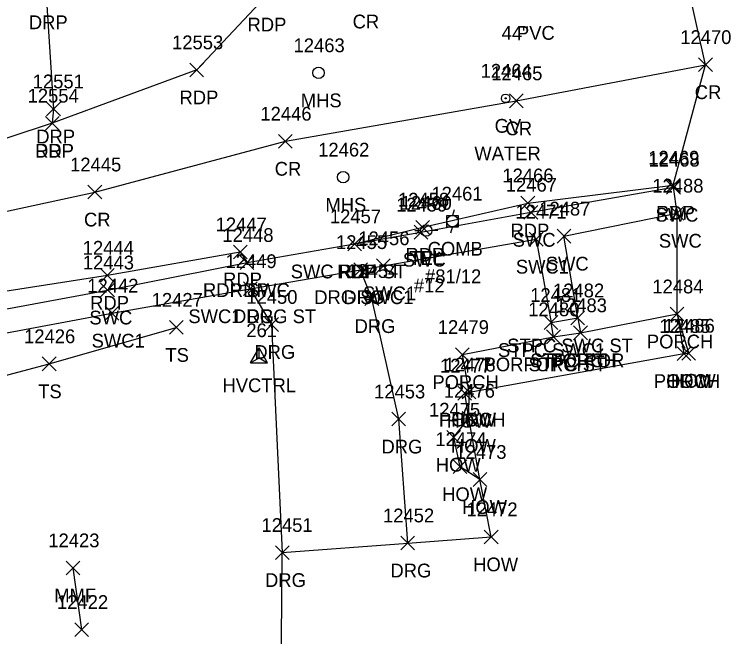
# Model space of a CAD drawing. Extents: x 1769141 to 1770911, y 735471 to 741449.
# Drawn here: x 1770214.1 to 1770318.2, y 741053.6 to 741144 of the extents above; entities that cross this region are included whole.
import ezdxf

# ---------------------------------------------------------------- set-up
doc = ezdxf.new("R2010")
doc.units = 0
for name, color, linetype in [('C_A', 7, 'Continuous'), ('C_I', 7, 'Continuous'), ('CPSM', 7, 'Continuous'), ('D_C', 7, 'Continuous'), ('L_A', 7, 'Continuous'), ('L_I', 7, 'Continuous'), ('L_TIC', 7, 'Continuous'), ('LBC', 7, 'Continuous'), ('LBF', 7, 'Continuous'), ('LDEFAULT', 7, 'Continuous'), ('LELB', 7, 'Continuous'), ('LSOGP', 7, 'Continuous'), ('P_A', 7, 'Continuous'), ('P_I', 7, 'Continuous'), ('P_TIC', 7, 'Continuous'), ('PET', 7, 'Continuous'), ('PRC', 7, 'Continuous'), ('R_A', 7, 'Continuous'), ('R_I', 7, 'Continuous'), ('R_TIC', 7, 'Continuous'), ('RDG', 7, 'Continuous'), ('RDP', 7, 'Continuous'), ('RSW', 7, 'Continuous'), ('U_A', 7, 'Continuous'), ('U_C', 7, 'Continuous'), ('U_I', 7, 'Continuous'), ('UP', 7, 'Continuous'), ('USMH', 7, 'Continuous'), ('UWV', 7, 'Continuous')]:
    doc.layers.add(name, color=color, linetype=linetype)

msp = doc.modelspace()

# ---------------------------------------------------------------- linework, layer by layer
at = {"layer": 'CPSM'}
for p, q in [((1770248.42, 741093.37), (1770249.67, 741095.53)), ((1770250.92, 741093.37), (1770249.67, 741095.53)), ((1770249.67, 741094.09), (1770249.67, 741095.53)), ((1770248.42, 741093.37), (1770249.67, 741094.09)), ((1770249.67, 741094.09), (1770249.67, 741094.09)), ((1770249.67, 741094.09), (1770250.92, 741093.37)), ((1770248.42, 741093.37), (1770250.92, 741093.37))]:
    msp.add_line(p, q, dxfattribs=at)
at = {"layer": 'L_TIC'}
for points in [[(1770309.43, 741099.45), (1770311.43, 741101.45)], [(1770311.43, 741099.45), (1770309.43, 741101.45)], [(1770291.12, 741098.21), (1770293.12, 741100.21)], [(1770293.12, 741098.21), (1770291.12, 741100.21)], [(1770295, 741098.87), (1770297, 741100.87)], [(1770297, 741098.87), (1770295, 741100.87)], [(1770236.65, 741097.5), (1770238.65, 741099.5)], [(1770238.65, 741097.5), (1770236.65, 741099.5)], [(1770291.48, 741096.13), (1770293.48, 741098.13)], [(1770293.48, 741096.13), (1770291.48, 741098.13)], [(1770291.48, 741096.13), (1770293.48, 741098.13)], [(1770293.48, 741096.13), (1770291.48, 741098.13)], [(1770295.4, 741096.71), (1770297.4, 741098.71)], [(1770297.4, 741096.71), (1770295.4, 741098.71)], [(1770295.4, 741096.71), (1770297.4, 741098.71)], [(1770297.4, 741096.71), (1770295.4, 741098.71)], [(1770278.24, 741093.55), (1770280.24, 741095.55)], [(1770280.24, 741093.55), (1770278.24, 741095.55)], [(1770310.44, 741093.7), (1770312.44, 741095.7)], [(1770312.44, 741093.7), (1770310.44, 741095.7)], [(1770310.44, 741093.7), (1770312.44, 741095.7)], [(1770312.44, 741093.7), (1770310.44, 741095.7)], [(1770311.14, 741093.74), (1770313.14, 741095.74)], [(1770313.14, 741093.74), (1770311.14, 741095.74)], [(1770218.16, 741092.21), (1770220.16, 741094.21)], [(1770220.16, 741092.21), (1770218.16, 741094.21)], [(1770278.57, 741087.94), (1770280.57, 741089.94)], [(1770280.57, 741087.94), (1770278.57, 741089.94)], [(1770279.21, 741088.1), (1770281.21, 741090.1)], [(1770281.21, 741088.1), (1770279.21, 741090.1)], [(1770279.21, 741088.1), (1770281.21, 741090.1)], [(1770281.21, 741088.1), (1770279.21, 741090.1)], [(1770279.18, 741084.29), (1770281.18, 741086.29)], [(1770281.18, 741084.29), (1770279.18, 741086.29)], [(1770276.97, 741081.54), (1770278.97, 741083.54)], [(1770278.97, 741081.54), (1770276.97, 741083.54)], [(1770277.9, 741077.26), (1770279.9, 741079.26)], [(1770279.9, 741077.26), (1770277.9, 741079.26)], [(1770280.79, 741075.4), (1770282.79, 741077.4)], [(1770282.79, 741075.4), (1770280.79, 741077.4)], [(1770282.41, 741067.06), (1770284.41, 741069.06)], [(1770284.41, 741067.06), (1770282.41, 741069.06)], [(1770221.63, 741062.55), (1770223.63, 741064.55)], [(1770223.63, 741062.55), (1770221.63, 741064.55)], [(1770222.89, 741053.59), (1770224.89, 741055.59)], [(1770224.89, 741053.59), (1770222.89, 741055.59)]]:
    msp.add_lwpolyline(points, dxfattribs=at)
at = {"layer": 'LBC'}
msp.add_lwpolyline([(1770283.41, 741068.06), (1770281.79, 741076.4), (1770278.9, 741078.26), (1770277.97, 741082.54), (1770280.18, 741085.29), (1770279.57, 741088.94), (1770280.21, 741089.1), (1770311.44, 741094.7), (1770312.14, 741094.74)], dxfattribs=at)
at = {"layer": 'LBF'}
for points in [[(1770280.21, 741089.1), (1770279.24, 741094.55), (1770292.48, 741097.13), (1770296.4, 741097.71), (1770310.43, 741100.45), (1770311.44, 741094.7)], [(1770292.48, 741097.13), (1770292.12, 741099.21), (1770296, 741099.87), (1770296.4, 741097.71)]]:
    msp.add_lwpolyline(points, dxfattribs=at)
at = {"layer": 'LDEFAULT'}
msp.add_lwpolyline([(1770223.89, 741054.59), (1770222.63, 741063.55)], dxfattribs=at)
at = {"layer": 'LELB'}
msp.add_lwpolyline([(1770192.73, 741028.4), (1770198.36, 741087.69), (1770219.16, 741093.21), (1770237.65, 741098.5)], dxfattribs=at)
at = {"layer": 'LSOGP'}
msp.add_lwpolyline([(1770261.01, 740930.95), (1770256.42, 740947.49), (1770259.5, 740987.51), (1770252.72, 741027.27), (1770253.05, 741065.78), (1770271.28, 741067.17), (1770283.41, 741068.06), (1770281.79, 741076.4), (1770280.18, 741085.29), (1770280.21, 741089.1), (1770311.44, 741094.7), (1770312.14, 741094.74), (1770310.43, 741100.45), (1770310.43, 741115.09), (1770309.92, 741118.87), (1770309.89, 741119.16), (1770314.57, 741136.68), (1770310.47, 741155.15)], dxfattribs=at)
at = {"layer": 'P_TIC'}
for points in [[(1770313.57, 741135.68), (1770315.57, 741137.68)], [(1770315.57, 741135.68), (1770313.57, 741137.68)], [(1770239.62, 741134.92), (1770241.62, 741136.92)], [(1770241.62, 741134.92), (1770239.62, 741136.92)], [(1770286.07, 741130.42), (1770288.07, 741132.42)], [(1770288.07, 741130.42), (1770286.07, 741132.42)], [(1770218.62, 741127.17), (1770220.62, 741129.17)], [(1770220.62, 741127.17), (1770218.62, 741129.17)], [(1770252.51, 741124.55), (1770254.51, 741126.55)], [(1770254.51, 741124.55), (1770252.51, 741126.55)], [(1770308.89, 741118.16), (1770310.89, 741120.16)], [(1770310.89, 741118.16), (1770308.89, 741120.16)], [(1770224.8, 741117.17), (1770226.8, 741119.17)], [(1770226.8, 741117.17), (1770224.8, 741119.17)], [(1770287.74, 741115.58), (1770289.74, 741117.58)], [(1770289.74, 741115.58), (1770287.74, 741117.58)], [(1770272.46, 741112.06), (1770274.46, 741114.06)], [(1770274.46, 741112.06), (1770272.46, 741114.06)], [(1770262.56, 741109.63), (1770264.56, 741111.63)], [(1770264.56, 741109.63), (1770262.56, 741111.63)], [(1770245.95, 741108.47), (1770247.95, 741110.47)], [(1770247.95, 741108.47), (1770245.95, 741110.47)], [(1770246.93, 741106.92), (1770248.93, 741108.92)], [(1770248.93, 741106.92), (1770246.93, 741108.92)], [(1770226.63, 741105.07), (1770228.63, 741107.07)], [(1770228.63, 741105.07), (1770226.63, 741107.07)]]:
    msp.add_lwpolyline(points, dxfattribs=at)
at = {"layer": 'PET'}
for points in [[(1770255.76, 741305.94), (1770254.29, 741251.36), (1770254.05, 741217.36), (1770253.59, 741164.43), (1770250.51, 741146.51), (1770240.62, 741135.92), (1770219.62, 741128.17), (1770194.36, 741119.86)], [(1770263.56, 741110.63), (1770273.46, 741113.06), (1770288.74, 741116.58), (1770309.89, 741119.16)], [(1770194.65, 741100.96), (1770227.63, 741106.07), (1770246.95, 741109.47), (1770247.93, 741107.92)]]:
    msp.add_lwpolyline(points, dxfattribs=at)
at = {"layer": 'PRC'}
msp.add_lwpolyline([(1770167.93, 741103.39), (1770194.15, 741111.34), (1770225.8, 741118.17), (1770253.51, 741125.55), (1770287.07, 741131.42), (1770314.57, 741136.68)], dxfattribs=at)
at = {"layer": 'R_TIC'}
for points in [[(1770218.8, 741129.24), (1770220.8, 741131.24)], [(1770220.8, 741129.24), (1770218.8, 741131.24)], [(1770218.62, 741127.17), (1770220.62, 741129.17)], [(1770220.62, 741127.17), (1770218.62, 741129.17)], [(1770308.92, 741117.87), (1770310.92, 741119.87)], [(1770310.92, 741117.87), (1770308.92, 741119.87)], [(1770288.18, 741114.23), (1770290.18, 741116.23)], [(1770290.18, 741114.23), (1770288.18, 741116.23)], [(1770309.43, 741114.09), (1770311.43, 741116.09)], [(1770311.43, 741114.09), (1770309.43, 741116.09)], [(1770272.21, 741111.34), (1770274.21, 741113.34)], [(1770274.21, 741111.34), (1770272.21, 741113.34)], [(1770292.99, 741110.76), (1770294.99, 741112.76)], [(1770294.99, 741110.76), (1770292.99, 741112.76)], [(1770262.56, 741109.63), (1770264.56, 741111.63)], [(1770264.56, 741109.63), (1770262.56, 741111.63)], [(1770288.96, 741110.32), (1770290.96, 741112.32)], [(1770290.96, 741110.32), (1770288.96, 741112.32)], [(1770246.93, 741106.92), (1770248.93, 741108.92)], [(1770248.93, 741106.92), (1770246.93, 741108.92)], [(1770263.44, 741105.89), (1770265.44, 741107.89)], [(1770265.44, 741105.89), (1770263.44, 741107.89)], [(1770263.44, 741105.89), (1770265.44, 741107.89)], [(1770265.44, 741105.89), (1770263.44, 741107.89)], [(1770266.74, 741106.45), (1770268.74, 741108.45)], [(1770268.74, 741106.45), (1770266.74, 741108.45)], [(1770226.65, 741102.93), (1770228.65, 741104.93)], [(1770228.65, 741102.93), (1770226.65, 741104.93)], [(1770247.4, 741103.12), (1770249.4, 741105.12)], [(1770249.4, 741103.12), (1770247.4, 741105.12)], [(1770247.4, 741103.12), (1770249.4, 741105.12)], [(1770249.4, 741103.12), (1770247.4, 741105.12)], [(1770265.07, 741101.69), (1770267.07, 741103.69)], [(1770267.07, 741101.69), (1770265.07, 741103.69)], [(1770227.29, 741099.57), (1770229.29, 741101.57)], [(1770229.29, 741099.57), (1770227.29, 741101.57)], [(1770291.12, 741098.21), (1770293.12, 741100.21)], [(1770293.12, 741098.21), (1770291.12, 741100.21)], [(1770295, 741098.87), (1770297, 741100.87)], [(1770297, 741098.87), (1770295, 741100.87)], [(1770250.5, 741097.93), (1770252.5, 741099.93)], [(1770252.5, 741097.93), (1770250.5, 741099.93)], [(1770268.98, 741084.18), (1770270.98, 741086.18)], [(1770270.98, 741084.18), (1770268.98, 741086.18)], [(1770270.28, 741066.17), (1770272.28, 741068.17)], [(1770272.28, 741066.17), (1770270.28, 741068.17)], [(1770252.05, 741064.78), (1770254.05, 741066.78)], [(1770254.05, 741064.78), (1770252.05, 741066.78)]]:
    msp.add_lwpolyline(points, dxfattribs=at)
at = {"layer": 'RDG'}
for points in [[(1770271.28, 741067.17), (1770269.98, 741085.18), (1770266.07, 741102.69), (1770264.44, 741106.89)], [(1770248.4, 741104.12), (1770251.5, 741098.93), (1770253.05, 741065.78)]]:
    msp.add_lwpolyline(points, dxfattribs=at)
at = {"layer": 'RDP'}
msp.add_lwpolyline([(1770253.59, 741164.43), (1770245.66, 741163), (1770229.11, 741161.63), (1770218.72, 741146.84), (1770219.8, 741130.24), (1770219.62, 741128.17)], dxfattribs=at)
at = {"layer": 'RSW'}
for points in [[(1770193.63, 741097.61), (1770227.65, 741103.93), (1770247.93, 741107.92), (1770263.56, 741110.63), (1770273.21, 741112.34), (1770289.18, 741115.23), (1770309.92, 741118.87)], [(1770296, 741099.87), (1770293.99, 741111.76), (1770310.43, 741115.09)], [(1770193.63, 741097.61), (1770194.02, 741094.18), (1770228.29, 741100.57), (1770248.4, 741104.12), (1770264.44, 741106.89), (1770267.74, 741107.45), (1770289.96, 741111.32), (1770292.12, 741099.21)]]:
    msp.add_lwpolyline(points, dxfattribs=at)
at = {"layer": 'UP'}
for p, q in [((1770276.96, 741113.09), (1770276.96, 741114.76)), ((1770276.96, 741114.76), (1770278.63, 741114.76)), ((1770278.05, 741115.59), (1770277.8, 741114.76)), ((1770278.63, 741114.76), (1770278.63, 741113.09)), ((1770277.8, 741113.93), (1770277.8, 741113.93)), ((1770278.63, 741113.09), (1770276.96, 741113.09)), ((1770277.55, 741112.26), (1770277.8, 741113.09)), ((1770272.31, 741112.59), (1770273.14, 741112.59)), ((1770273.97, 741112.59), (1770273.97, 741112.59)), ((1770275.64, 741112.59), (1770274.8, 741112.59)), ((1770274.8, 741112.59), (1770274.8, 741112.59)), ((1770275.64, 741112.59), (1770275.64, 741112.59))]:
    msp.add_line(p, q, dxfattribs=at)
for centre in [(1770277.8, 741113.93), (1770273.97, 741112.59)]:
    msp.add_circle(centre, 0.833, dxfattribs=at)
at = {"layer": 'USMH'}
for p, q in [((1770258.33, 741135.49), (1770258.33, 741135.49)), ((1770259.16, 741135.49), (1770259.16, 741135.49)), ((1770261.9, 741120.33), (1770261.9, 741120.33)), ((1770262.74, 741120.33), (1770262.74, 741120.33))]:
    msp.add_line(p, q, dxfattribs=at)
for centre in [(1770258.33, 741135.49), (1770261.9, 741120.33)]:
    msp.add_circle(centre, 0.833, dxfattribs=at)
at = {"layer": 'UWV'}
for radius in [0.625, 0.0833]:
    msp.add_circle((1770285.52, 741131.79), radius, dxfattribs=at)

# ---------------------------------------------------------------- texts
at = {"layer": 'C_A'}
msp.add_text('HVCTRL', height=2, dxfattribs=at).set_placement((1770244.36, 741089.09))
at = {"layer": 'C_I'}
msp.add_text('261', height=2, dxfattribs=at).set_placement((1770247.82, 741097.09))
at = {"layer": 'D_C'}
for s, p in [('4 PVC', (1770284.93, 741140.3)), ('4"', (1770286.43, 741140.24))]:
    msp.add_text(s, height=2, dxfattribs=at).set_placement(p)
at = {"layer": 'L_A'}
for s, p in [('PORCH', (1770306.05, 741095.45)), ('STPC SWC1', (1770284.4, 741094.21)), ('STPC SWC ST', (1770285.74, 741094.87)), ('TS', (1770236.06, 741093.5)), ('POR STPC ST', (1770282.31, 741092.13)), ('PORCH', (1770288.1, 741092.13)), ('STPC POR', (1770289.1, 741092.71)), ('PORCH', (1770292.02, 741092.71)), ('PORCH', (1770274.87, 741089.55)), ('PORCH', (1770307.06, 741089.7)), ('HOW', (1770308.83, 741089.7)), ('HOW', (1770309.52, 741089.74)), ('TS', (1770217.57, 741088.21)), ('PORCH', (1770275.83, 741084.1)), ('HOW', (1770276.95, 741083.94)), ('HOW', (1770277.6, 741084.1)), ('HOW', (1770277.56, 741080.29)), ('HOW', (1770275.36, 741077.54)), ('HOW', (1770276.29, 741073.26)), ('HOW', (1770279.18, 741071.4)), ('HOW', (1770280.8, 741063.06)), ('MMF', (1770219.91, 741058.55))]:
    msp.add_text(s, height=2, dxfattribs=at).set_placement(p)
at = {"layer": 'L_I'}
for s, p in [('12484', (1770306.84, 741103.45)), ('12482', (1770292.4, 741102.87)), ('12427', (1770234.06, 741101.5)), ('12481', (1770289.09, 741102.21)), ('12483', (1770292.81, 741100.71)), ('12483', (1770292.81, 741100.71)), ('12480', (1770288.8, 741100.13)), ('12480', (1770288.8, 741100.13)), ('12479', (1770275.65, 741097.55)), ('12485', (1770307.85, 741097.7)), ('12485', (1770307.85, 741097.7)), ('12486', (1770308.49, 741097.74)), ('12426', (1770215.52, 741096.21)), ('12477', (1770275.98, 741091.94)), ('12478', (1770276.62, 741092.1)), ('12478', (1770276.62, 741092.1)), ('12476', (1770276.53, 741088.29)), ('12475', (1770274.38, 741085.54)), ('12474', (1770275.31, 741081.26)), ('12473', (1770278.2, 741079.4)), ('12472', (1770279.82, 741071.06)), ('12423', (1770219.04, 741066.55)), ('12422', (1770220.3, 741057.59))]:
    msp.add_text(s, height=2, dxfattribs=at).set_placement(p)
at = {"layer": 'P_A'}
for s, p in [('CR', (1770263.28, 741141.95)), ('RDP', (1770248, 741141.51)), ('CR', (1770313.01, 741131.68)), ('RDP', (1770238.11, 741130.92)), ('CR', (1770285.5, 741126.42)), ('RDP', (1770217.11, 741123.17)), ('CR', (1770251.95, 741120.55)), ('RDP', (1770307.38, 741114.16)), ('CR', (1770224.23, 741113.17)), ('RDP', (1770286.22, 741111.58)), ('RDP', (1770270.95, 741108.06)), ('RDP', (1770261.05, 741105.63)), ('RDP', (1770244.44, 741104.47)), ('RDP', (1770245.42, 741102.92)), ('RDP', (1770225.12, 741101.07))]:
    msp.add_text(s, height=2, dxfattribs=at).set_placement(p)
at = {"layer": 'P_I'}
for s, p in [('12553', (1770237.03, 741138.92)), ('12470', (1770310.9, 741139.68)), ('12465', (1770283.43, 741134.42)), ('12554', (1770216.03, 741131.17)), ('12446', (1770249.87, 741128.55)), ('12469', (1770306.24, 741122.16)), ('12445', (1770222.21, 741121.17)), ('12466', (1770285.04, 741119.58)), ('12458', (1770269.87, 741116.06)), ('12457', (1770259.97, 741113.63)), ('12447', (1770243.36, 741112.47)), ('12448', (1770244.34, 741110.92)), ('12444', (1770224.04, 741109.07))]:
    msp.add_text(s, height=2, dxfattribs=at).set_placement(p)
at = {"layer": 'R_A'}
for s, p in [('DRP', (1770216.21, 741141.84)), ('DRP', (1770217.29, 741125.24)), ('DRP', (1770217.11, 741123.17)), ('SWC', (1770307.29, 741113.87)), ('SWC', (1770286.54, 741110.23)), ('SWC', (1770307.79, 741110.09)), ('SWC', (1770270.57, 741107.34)), ('SWC', (1770291.35, 741106.76)), ('SWC RDP ST', (1770254.28, 741105.63)), ('SWC1', (1770287, 741106.32)), ('RDP SWC', (1770241.52, 741102.92)), ('SWC1', (1770264.78, 741102.45)), ('DRG SWC1', (1770257.7, 741101.89)), ('DRG', (1770261.93, 741101.89)), ('SWC', (1770225.01, 741098.93)), ('SWC1 DRG ST', (1770239.4, 741099.12)), ('DRG', (1770245.89, 741099.12)), ('DRG', (1770263.56, 741097.69)), ('SWC1', (1770225.33, 741095.57)), ('DRG', (1770248.99, 741093.93)), ('STPC SWC1', (1770284.4, 741094.21)), ('STPC SWC ST', (1770285.74, 741094.87)), ('DRG', (1770267.47, 741080.18)), ('DRG', (1770268.77, 741062.17)), ('DRG', (1770250.54, 741060.78))]:
    msp.add_text(s, height=2, dxfattribs=at).set_placement(p)
at = {"layer": 'R_I'}
for s, p in [('12551', (1770216.77, 741133.24)), ('12554', (1770216.03, 741131.17)), ('12468', (1770306.29, 741121.87)), ('12467', (1770285.54, 741118.23)), ('12488', (1770306.84, 741118.09)), ('12459', (1770269.61, 741115.34)), ('12487', (1770290.4, 741114.76)), ('12471', (1770286.94, 741114.32)), ('12457', (1770259.97, 741113.63)), ('12448', (1770244.34, 741110.92)), ('12455', (1770260.85, 741109.89)), ('12455', (1770260.85, 741109.89)), ('12456', (1770264.1, 741110.45)), ('12443', (1770224.06, 741106.93)), ('12449', (1770244.8, 741107.12)), ('12449', (1770244.8, 741107.12)), ('12454', (1770262.48, 741105.69)), ('12442', (1770224.7, 741103.57)), ('12482', (1770292.4, 741102.87)), ('12450', (1770247.82, 741101.93)), ('12481', (1770289.09, 741102.21)), ('12453', (1770266.39, 741088.18)), ('12452', (1770267.69, 741070.17)), ('12451', (1770250.03, 741068.78))]:
    msp.add_text(s, height=2, dxfattribs=at).set_placement(p)
at = {"layer": 'U_A'}
for s, p in [('MHS', (1770255.74, 741130.49)), ('GV', (1770283.92, 741126.79)), ('MHS', (1770259.32, 741115.33)), ('COMB', (1770274.18, 741108.93)), ('TEL', (1770271.53, 741107.59))]:
    msp.add_text(s, height=2, dxfattribs=at).set_placement(p)
at = {"layer": 'U_C'}
for s, p in [('WATER', (1770280.97, 741122.79)), ('#81/12', (1770273.8, 741104.93)), ('#12', (1770272.18, 741103.59))]:
    msp.add_text(s, height=2, dxfattribs=at).set_placement(p)
at = {"layer": 'U_I'}
for s, p in [('12463', (1770254.69, 741138.49)), ('12464', (1770281.88, 741134.79)), ('12462', (1770258.27, 741123.33)), ('12461', (1770274.73, 741116.93)), ('12460', (1770270.25, 741115.59))]:
    msp.add_text(s, height=2, dxfattribs=at).set_placement(p)

doc.saveas('drawing.dxf')
